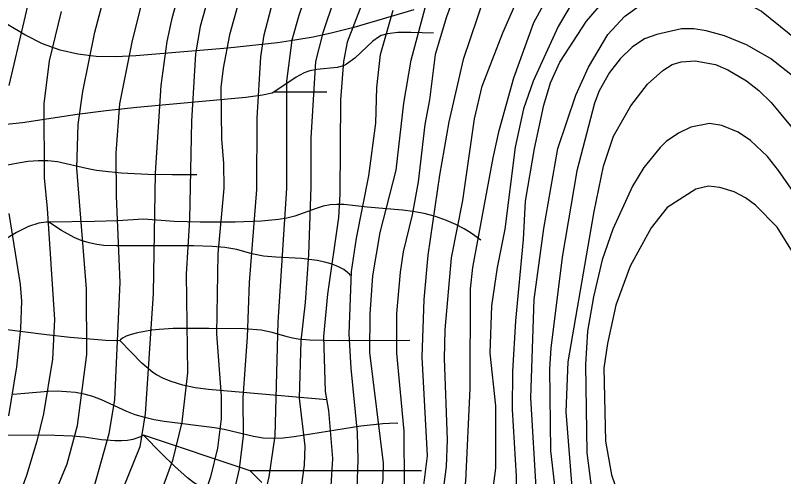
# Model space of a CAD drawing. Extents: x -709584 to -702006, y -1161789 to -1157496.
# Drawn here: x -708376.2 to -708051.5, y -1159834.5 to -1159639.5 of the extents above; entities that cross this region are included whole.
import ezdxf

# ---------------------------------------------------------------- set-up
doc = ezdxf.new("R2010")
doc.units = 0
for name, color, linetype in [('120_vrstevnice hlavní', 7, 'Continuous'), ('122_vrstevnice základní', 7, 'Continuous'), ('411_akumulovaný odtok', 7, 'Continuous')]:
    doc.layers.add(name, color=color, linetype=linetype)

msp = doc.modelspace()

# ---------------------------------------------------------------- linework, layer by layer
at = {"layer": '120_vrstevnice hlavní'}
for points in [[(-708236.46, -1159617.94), (-708246.3, -1159646.87), (-708249.34, -1159659.02), (-708251.36, -1159691.42), (-708251.36, -1159711.96), (-708252.23, -1159740.6), (-708253.68, -1159760.85), (-708255.56, -1159777.05), (-708256.28, -1159801.35), (-708253.82, -1159821.6), (-708254.11, -1159829.7), (-708255.85, -1159841.85), (-708263.37, -1159866.15), (-708274.65, -1159891.9), (-708279.14, -1159900.57), (-708298.37, -1159930.08), (-708317.47, -1159955.83), (-708326.14, -1159968.56), (-708333.52, -1159981.29), (-708337.14, -1159989.39), (-708342.78, -1160009.64), (-708349.43, -1160025.84), (-708360.43, -1160046.09), (-708376.34, -1160071.26)], [(-708305.17, -1159622.86), (-708310.23, -1159641.37), (-708312.11, -1159650.63), (-708314.72, -1159669.14), (-708317.03, -1159706.17), (-708317.9, -1159757.09), (-708321.37, -1159808), (-708323.54, -1159821.89), (-708331.06, -1159840.4), (-708354.49, -1159891.32), (-708372, -1159923.72), (-708380.68, -1159942.23), (-708386.17, -1159956.12), (-708390.66, -1159970), (-708400.64, -1160011.66), (-708405.84, -1160025.55), (-708414.09, -1160039.43), (-708421.46, -1160048.69), (-708430.72, -1160057.95), (-708438.68, -1160064.6), (-708451.7, -1160074.15), (-708470.93, -1160090.64)], [(-708183.23, -1159919.09), (-708173.43, -1159906.12), (-708162.84, -1159889.73), (-708160.09, -1159880.61), (-708157.2, -1159867.6), (-708155.9, -1159854.58), (-708155.9, -1159841.56), (-708158.36, -1159801.2), (-708156.91, -1159759.69), (-708152.86, -1159729.61), (-708146.93, -1159695.76), (-708139.26, -1159673.19), (-708133.97, -1159661.41), (-708125.81, -1159647.59), (-708118.72, -1159640.07), (-708107.59, -1159631.82), (-708100.35, -1159628.64), (-708087.77, -1159626.91), (-708083.43, -1159627.34), (-708075.91, -1159629.66), (-708060.87, -1159637.76), (-708033.09, -1159660.18)], [(-708178.03, -1159631.82), (-708187, -1159658.15), (-708192.93, -1159684.48), (-708196.98, -1159707.04), (-708201.9, -1159740.89), (-708203.49, -1159759.69), (-708204.35, -1159783.99), (-708202.18, -1159825.65), (-708204.06, -1159841.56), (-708207.39, -1159853.71), (-708214.33, -1159872.8), (-708235.16, -1159914.17), (-708252.09, -1159951.78), (-708262.21, -1159970.58), (-708281.88, -1159998.93), (-708292.44, -1160017.74), (-708313.42, -1160064.02), (-708336.41, -1160105.97)]]:
    msp.add_lwpolyline(points, dxfattribs=at)
at = {"layer": '122_vrstevnice základní'}
for points in [[(-708524.02, -1160101.49), (-708491.33, -1160075.45), (-708469.92, -1160060.7), (-708465.29, -1160058.24), (-708455.02, -1160050.72), (-708440.56, -1160037.12), (-708432.02, -1160025.55), (-708421.9, -1160007.03), (-708410.76, -1159979.26), (-708404.98, -1159960.75), (-708398.47, -1159942.52), (-708385.45, -1159900.86), (-708373.73, -1159870.78), (-708363.9, -1159852.26), (-708354.35, -1159829.12), (-708349.87, -1159812.92), (-708345.96, -1159782.83), (-708346.1, -1159755.06), (-708350.16, -1159704.15), (-708349.58, -1159685.63), (-708347.7, -1159671.75), (-708342.63, -1159646.58), (-708332.22, -1159607.24)], [(-708437.52, -1160106.26), (-708407.72, -1160077.33), (-708399.05, -1160067.64), (-708389.07, -1160053.03), (-708375.32, -1160027.57), (-708371.13, -1160018.31), (-708364.76, -1159999.8), (-708358.26, -1159972.03), (-708355.51, -1159964.8), (-708350.59, -1159954.53), (-708323.11, -1159912.15), (-708298.81, -1159877.43), (-708289.69, -1159861.23), (-708285.64, -1159849.66), (-708281.45, -1159831.15), (-708279.71, -1159817.26), (-708279.86, -1159801.06), (-708278.12, -1159775.6), (-708277.25, -1159752.46), (-708274.07, -1159713.11), (-708273.93, -1159683.03), (-708272.48, -1159656.99), (-708271.04, -1159647.74), (-708260.77, -1159608.39)], [(-708275.52, -1159611.29), (-708285.64, -1159647.74), (-708288.39, -1159661.91), (-708289.4, -1159670.01), (-708289.12, -1159691.71), (-708288.25, -1159702.12), (-708288.1, -1159712.54), (-708290.56, -1159740.31), (-708291.14, -1159774.16), (-708289.26, -1159800.48), (-708289.26, -1159810.03), (-708290.71, -1159822.47), (-708293.74, -1159834.62), (-708296.64, -1159843.29), (-708301.12, -1159853.71), (-708305.46, -1159861.81), (-708318.04, -1159880.9), (-708336.85, -1159907.37), (-708348.71, -1159926.61), (-708354.21, -1159936.74), (-708361.29, -1159952.94), (-708367.22, -1159969.14), (-708377.35, -1160003.56)], [(-708317.9, -1159614.47), (-708327.01, -1159650.92), (-708332.22, -1159676.95), (-708333.67, -1159697.78), (-708333.52, -1159716.01), (-708332.08, -1159752.46), (-708334.24, -1159801.93), (-708336.7, -1159816.39), (-708343.21, -1159839.53), (-708347.41, -1159851.11), (-708358.98, -1159872.8), (-708363.9, -1159883.22), (-708370.55, -1159893.63), (-708374.46, -1159901.44), (-708379.81, -1159914.46), (-708393.84, -1159953.51), (-708401.65, -1159982.15), (-708412.79, -1160016), (-708421.03, -1160031.62), (-708429.42, -1160042.61), (-708438.97, -1160052.16), (-708513.03, -1160106.55)], [(-708221.13, -1159612.44), (-708235.89, -1159650.92), (-708237.48, -1159659.02), (-708238.78, -1159675.22), (-708239.07, -1159715.14), (-708239.65, -1159724.98), (-708244.28, -1159757.38), (-708246.01, -1159775.31), (-708245.29, -1159798.46), (-708243.84, -1159806.56), (-708242.11, -1159826.81), (-708242.83, -1159838.38), (-708245, -1159848.79), (-708250.64, -1159864.12), (-708257.87, -1159878.3), (-708279.86, -1159917.5), (-708285.07, -1159928.06), (-708299.67, -1159952.65), (-708314.43, -1159972.17), (-708321.52, -1159984.32), (-708343.21, -1160031.33), (-708358.98, -1160062), (-708372.86, -1160084.42)], [(-708290.27, -1159616.49), (-708298.08, -1159644.27), (-708300.11, -1159655.84), (-708301.7, -1159684.19), (-708302.57, -1159725.84), (-708304.01, -1159748.99), (-708303.44, -1159790.65), (-708305.89, -1159811.47), (-708309.8, -1159827.67), (-708313.99, -1159839.25), (-708318.04, -1159848.5), (-708333.52, -1159878.59), (-708351.31, -1159908.68), (-708361.87, -1159924.88), (-708373.3, -1159945.7), (-708379.08, -1159962.19)], [(-708322.09, -1160105.97), (-708283.19, -1160024.39), (-708273.06, -1160005.3), (-708264.96, -1159991.41), (-708253.24, -1159973.48), (-708243.99, -1159956.99), (-708227.35, -1159915.04), (-708205.08, -1159871.65), (-708199.44, -1159856.31), (-708195.1, -1159838.96), (-708193.94, -1159830.28), (-708193.51, -1159819), (-708194.81, -1159784.57), (-708194.52, -1159772.42), (-708191.91, -1159742.04), (-708187.14, -1159717.74), (-708182.08, -1159683.32), (-708178.9, -1159669.43), (-708170.22, -1159646.87), (-708156.48, -1159615.62)], [(-708368.38, -1159624.01), (-708378.94, -1159669.14)], [(-708252.23, -1159627.49), (-708256.43, -1159639.64), (-708259.32, -1159650.05), (-708261.63, -1159667.41), (-708261.63, -1159712.54), (-708265.25, -1159769.24), (-708266.55, -1159817.26), (-708269.01, -1159834.62), (-708271.76, -1159846.19), (-708275.08, -1159856.31), (-708279.28, -1159865.86), (-708307.34, -1159915.91), (-708316.74, -1159930.95), (-708335.84, -1159959.01), (-708345.24, -1159975.5), (-708351.6, -1159991.12), (-708362.31, -1160024.1), (-708366.93, -1160035.09), (-708383.71, -1160062.58), (-708392.68, -1160074.58), (-708419.15, -1160105.97)], [(-708228.22, -1159993.73), (-708221.86, -1159982.15), (-708215.64, -1159967.69), (-708205.22, -1159938.47), (-708200.45, -1159928.06), (-708190.03, -1159909.83), (-708170.94, -1159878.59), (-708168.92, -1159873.38), (-708165.88, -1159860.36), (-708164.58, -1159847.34), (-708164.43, -1159834.33), (-708166.02, -1159806.14), (-708165.88, -1159790.07), (-708164.72, -1159768.66), (-708161.39, -1159734.23), (-708160.53, -1159718.03), (-708156.77, -1159695.76), (-708152.86, -1159677.53), (-708149.97, -1159667.99), (-708146.06, -1159659.31), (-708134.78, -1159641.95), (-708121.33, -1159626.18)], [(-708189.6, -1159628.21), (-708193.94, -1159640.21), (-708198.71, -1159656.12), (-708201.17, -1159675.22), (-708203.2, -1159685.63)], [(-708346.68, -1160083.12), (-708336.41, -1160066.63), (-708328.46, -1160052.45), (-708313.71, -1160022.08), (-708294.32, -1159984.9), (-708287.96, -1159974.2), (-708267.71, -1159943.68), (-708258.89, -1159928.35), (-708230.54, -1159872.51), (-708225.62, -1159860.36), (-708223.01, -1159850.24), (-708220.7, -1159835.77), (-708220.55, -1159828.83), (-708226.34, -1159781.97), (-708226.2, -1159765.77), (-708225.04, -1159749.57), (-708222, -1159731.34), (-708215.2, -1159705.02), (-708212.02, -1159676.67), (-708208.84, -1159658.44), (-708200.88, -1159628.35)], [(-708219.25, -1159919.67), (-708213.61, -1159906.65), (-708204.06, -1159888.42), (-708195.96, -1159875.41), (-708192.78, -1159867.6), (-708187.86, -1159849.37), (-708185.84, -1159836.35), (-708183.96, -1159797.3), (-708183.81, -1159755.06), (-708182.8, -1159746.09), (-708174.27, -1159699.81), (-708171.66, -1159688.24), (-708165.59, -1159665.96), (-708157.06, -1159642.53), (-708151.41, -1159632.11)], [(-708356.81, -1159637.9), (-708361.87, -1159658.73), (-708364.19, -1159676.95), (-708364.04, -1159708.2), (-708362.74, -1159721.22), (-708359.7, -1159768.08), (-708360.43, -1159784.86), (-708364.33, -1159808), (-708367.08, -1159819.57), (-708371.42, -1159834.04), (-708381.98, -1159862.68), (-708397.31, -1159893.92), (-708402.52, -1159906.94), (-708405.99, -1159917.35), (-708415.97, -1159956.41), (-708424.36, -1159985.05), (-708429.57, -1159998.06), (-708436.65, -1160011.08), (-708449.53, -1160029.31), (-708463.7, -1160043.05), (-708484.39, -1160059.11), (-708495.96, -1160066.77), (-708512.16, -1160078.78)], [(-708141.72, -1159635.59), (-708146.79, -1159644.27), (-708157.34, -1159667.41), (-708161.39, -1159678.98), (-708165.01, -1159695.18), (-708169.35, -1159729.89), (-708172.53, -1159746.09), (-708174.99, -1159762.29), (-708175.71, -1159782.26), (-708173.26, -1159804.53), (-708173.26, -1159830.86), (-708175.14, -1159845.03), (-708177.88, -1159857.18), (-708185.84, -1159879.46), (-708196.11, -1159897.68), (-708210.72, -1159928.06), (-708226.05, -1159967.4), (-708230.82, -1159976.66), (-708253.1, -1160013.69), (-708268.29, -1160041.46), (-708273.2, -1160053.03), (-708282.17, -1160078.49), (-708286.8, -1160094.11)], [(-708231.69, -1159839.53), (-708231.26, -1159827.38), (-708231.55, -1159815.81), (-708234.3, -1159788.62), (-708235.16, -1159774.16), (-708234.15, -1159747.83), (-708231.98, -1159733.66), (-708226.77, -1159707.33), (-708223.88, -1159685.05), (-708223.45, -1159670.01), (-708221.86, -1159656.12), (-708216.5, -1159637.32)], [(-708045.82, -1159666.68), (-708057.11, -1159657.72), (-708067.23, -1159651.93), (-708076.49, -1159648.17), (-708084.3, -1159646), (-708089.51, -1159645.28), (-708094.71, -1159645.28), (-708105.13, -1159647.59), (-708110.33, -1159649.47), (-708115.54, -1159652.94), (-708120.6, -1159657.86), (-708125.09, -1159663.65), (-708129.43, -1159671.46), (-708131.45, -1159676.67), (-708138.83, -1159705.3), (-708145.05, -1159741.76), (-708149.82, -1159780.23), (-708150.4, -1159788.91), (-708149.97, -1159823.62), (-708145.48, -1159862.68)], [(-708123.35, -1159690.55), (-708116.12, -1159677.82), (-708109.03, -1159668.56), (-708102.52, -1159662.78), (-708098.62, -1159660.32), (-708094.86, -1159659.16), (-708088.93, -1159658.73), (-708080.25, -1159660.32), (-708075.04, -1159662.49), (-708067.23, -1159667.26), (-708062.02, -1159671.31), (-708056.82, -1159676.38), (-708044.52, -1159691.13)], [(-708203.2, -1159685.63), (-708205.95, -1159709.93), (-708208.55, -1159723.82), (-708212.31, -1159739.44), (-708213.61, -1159748.12), (-708215.06, -1159765.48), (-708215.06, -1159782.26), (-708212.02, -1159815.23), (-708211.88, -1159838.38), (-708214.05, -1159852.84), (-708218.24, -1159865.57), (-708221.13, -1159872.51), (-708232.12, -1159895.08), (-708241.53, -1159915.04), (-708254.26, -1159939.34), (-708264.96, -1159958.14), (-708283.33, -1159986.78), (-708295.19, -1160009.06), (-708316.89, -1160046.38), (-708329.91, -1160071.54), (-708345.96, -1160099.32)], [(-708045.25, -1159717.17), (-708053.63, -1159705.16), (-708058.26, -1159699.23), (-708065.5, -1159692.43), (-708070.7, -1159688.96), (-708077.65, -1159686.07), (-708082.85, -1159685.2), (-708090.66, -1159686.79), (-708095.87, -1159689.39), (-708101.08, -1159692.86), (-708103.68, -1159695.32), (-708110.62, -1159703.86), (-708115.4, -1159711.67), (-708123.64, -1159729.89), (-708128.13, -1159742.91), (-708131.89, -1159758.53), (-708134.35, -1159773), (-708135.21, -1159787.17), (-708134.64, -1159824.49), (-708133.04, -1159837.51)], [(-708218.38, -1160080.8), (-708220.12, -1160072.41), (-708219.54, -1160066.05), (-708215.93, -1160053.32), (-708205.37, -1160024.68), (-708181.21, -1159970.58), (-708168.63, -1159946.57), (-708146.21, -1159914.75), (-708141.29, -1159906.07), (-708136.95, -1159894.5), (-708135.21, -1159885.82), (-708135.07, -1159870.78), (-708136.23, -1159861.23), (-708140.85, -1159838.96), (-708143.46, -1159807.13), (-708142.59, -1159786.02), (-708131.6, -1159722.37), (-708127.69, -1159703.28), (-708123.35, -1159690.55)], [(-708047.12, -1159740.6), (-708054.21, -1159729.03), (-708063.33, -1159719.77), (-708067.67, -1159716.59), (-708072.44, -1159714.13), (-708078.51, -1159712.25), (-708083.29, -1159711.67), (-708088.64, -1159712.97), (-708100.79, -1159720.78), (-708107.44, -1159729.31), (-708116.41, -1159745.52), (-708122.43, -1159762.02), (-708125.96, -1159778.21), (-708127.55, -1159788.62), (-708126.82, -1159819.57), (-708124.22, -1159833.75), (-708121.47, -1159841.85)], [(-708378.94, -1159723.24), (-708374.17, -1159753.33), (-708373.59, -1159760.27), (-708374.02, -1159771.84), (-708375.76, -1159788.04), (-708379.08, -1159808.87)]]:
    msp.add_lwpolyline(points, dxfattribs=at)
at = {"layer": '411_akumulovaný odtok'}
for p, q in [((-708244.49, -1159672), (-708266.99, -1159672)), ((-708276.99, -1159832), (-708321.99, -1159817)), ((-708204.49, -1159832), (-708276.99, -1159832)), ((-708271.99, -1159837), (-708276.99, -1159832))]:
    msp.add_line(p, q, dxfattribs=at)
for points in [[(-708266.99, -1159672), (-708267.71, -1159672.47), (-708271.74, -1159673.3), (-708278.78, -1159674.21), (-708324.86, -1159678.49), (-708337.8, -1159679.87), (-708350.07, -1159681.46), (-708373.09, -1159685), (-708382.81, -1159685.95), (-708392.58, -1159686.42), (-708402.36, -1159686.44), (-708412.1, -1159686.01), (-708421.77, -1159685.07), (-708431.32, -1159683.52), (-708440.44, -1159681.36), (-708475.28, -1159671.22), (-708483.55, -1159668.59), (-708491.63, -1159665.62), (-708499.42, -1159662.11), (-708507.4, -1159657.53), (-708514.94, -1159652.23), (-708522.08, -1159646.33), (-708528.78, -1159639.92), (-708549.27, -1159617.28)], [(-708207.75, -1159637.25), (-708233.17, -1159644.62), (-708242.14, -1159646.94), (-708250.27, -1159648.7), (-708258.1, -1159650.08), (-708265.44, -1159651.11), (-708286.41, -1159653.34), (-708325.29, -1159656.64), (-708333.67, -1159657.11), (-708341.96, -1159656.96), (-708349.71, -1159655.99), (-708357.31, -1159654.19), (-708364.68, -1159651.55), (-708372.22, -1159647.81), (-708379.5, -1159643.33), (-708386.61, -1159638.32)], [(-708199.49, -1159647), (-708209.03, -1159646.79), (-708214.55, -1159646.82), (-708218.87, -1159647.29), (-708221.53, -1159648.1), (-708222.77, -1159648.76), (-708225.1, -1159650.46), (-708232.75, -1159657.58), (-708236.22, -1159660.18), (-708237.47, -1159660.82), (-708240.15, -1159661.59), (-708248.83, -1159662.46), (-708251.67, -1159662.98), (-708253.04, -1159663.43), (-708254.38, -1159663.99), (-708257.44, -1159665.65), (-708266.99, -1159672)], [(-708299.49, -1159707), (-708309.87, -1159707), (-708320.16, -1159706.75), (-708331.42, -1159706.17), (-708336.85, -1159705.7), (-708341.84, -1159705.09), (-708346.16, -1159704.31), (-708358.37, -1159701.47), (-708362.44, -1159700.97), (-708366.58, -1159700.96), (-708370.77, -1159701.34), (-708375, -1159701.99), (-708387.9, -1159704.45)], [(-708179.49, -1159734.5), (-708183.62, -1159731.53), (-708186.55, -1159729.77), (-708190.05, -1159727.92), (-708193.99, -1159726.17), (-708198.63, -1159724.58), (-708203.42, -1159723.34), (-708208.14, -1159722.45), (-708212.53, -1159721.86), (-708227.55, -1159720.65), (-708237.35, -1159719.46), (-708240.28, -1159719.42), (-708243.21, -1159719.66), (-708246.09, -1159720.21), (-708249.08, -1159721.11), (-708258.1, -1159724.37), (-708261.47, -1159725.21), (-708264.96, -1159725.82), (-708272.15, -1159726.57), (-708283.23, -1159727.01), (-708298.11, -1159727), (-708309.02, -1159726.65), (-708322.07, -1159725.65), (-708332.96, -1159726.33), (-708342.73, -1159726.73), (-708361.99, -1159727)], [(-708361.99, -1159727), (-708363.21, -1159726.93), (-708366.22, -1159727.42), (-708370.59, -1159728.84), (-708375.73, -1159731.3), (-708386.56, -1159737.81), (-708390.43, -1159739.64), (-708392.44, -1159740.26), (-708394.61, -1159740.64), (-708399.11, -1159740.81), (-708406.07, -1159740.27), (-708420.19, -1159738.54), (-708424.88, -1159738.11), (-708429.55, -1159737.98), (-708434.16, -1159738.39), (-708438.72, -1159739.34), (-708445.5, -1159741.31), (-708476.99, -1159752)], [(-708234.49, -1159749.5), (-708234.79, -1159749.04), (-708235.8, -1159748.15), (-708237.43, -1159747.01), (-708239.63, -1159745.81), (-708242.34, -1159744.71), (-708245.42, -1159743.81), (-708248.7, -1159743.1), (-708255.24, -1159742.26), (-708266.12, -1159741.76), (-708271.3, -1159741.28), (-708276.3, -1159740.36), (-708282.61, -1159738.52), (-708287.66, -1159737.63), (-708292.9, -1159737.21), (-708300.93, -1159736.98), (-708333.43, -1159736.97), (-708338.81, -1159736.74), (-708341.8, -1159736.35), (-708345.02, -1159735.66), (-708348.3, -1159734.64), (-708351.33, -1159733.38), (-708356.72, -1159730.52), (-708361.99, -1159727)], [(-708331.99, -1159777), (-708333.54, -1159777.16), (-708337.89, -1159776.99), (-708353.08, -1159775.72), (-708363.01, -1159774.6), (-708390.94, -1159771)], [(-708209.49, -1159777), (-708239.53, -1159777.12), (-708251.91, -1159776.81), (-708256.72, -1159776.36), (-708259.06, -1159775.98), (-708261.35, -1159775.46), (-708267.61, -1159773.51), (-708272.25, -1159772.63), (-708279.52, -1159772.08), (-708294.45, -1159771.89), (-708309.49, -1159771.95), (-708315.36, -1159772.28), (-708318.53, -1159772.62), (-708324.6, -1159773.66), (-708327.21, -1159774.37), (-708329.35, -1159775.17), (-708330.83, -1159775.96), (-708331.73, -1159776.61), (-708331.99, -1159777)], [(-708244.49, -1159802), (-708294.6, -1159797.72), (-708300.13, -1159797.01), (-708305.34, -1159795.85), (-708310.32, -1159794.27), (-708313.53, -1159792.99), (-708316.59, -1159791.42), (-708318.03, -1159790.48), (-708322.69, -1159786.51), (-708331.99, -1159777)], [(-708214.49, -1159812), (-708215.27, -1159811.9), (-708220.85, -1159812.19), (-708230.21, -1159813.19), (-708258.4, -1159817.71), (-708263.01, -1159818.22), (-708267.25, -1159818.39), (-708271.45, -1159818.18), (-708275.55, -1159817.54), (-708287.88, -1159814.63), (-708292.05, -1159813.86), (-708313.28, -1159811.15), (-708317.45, -1159810.44), (-708321.53, -1159809.53), (-708325.49, -1159808.34), (-708329.13, -1159806.91), (-708339.76, -1159802.02), (-708343.38, -1159800.67), (-708347.05, -1159799.68), (-708350.81, -1159799.01), (-708354.63, -1159798.6), (-708358.49, -1159798.43), (-708362.36, -1159798.47), (-708377.1, -1159799.81)], [(-708321.99, -1159817), (-708323.25, -1159817.72), (-708326.59, -1159818.76), (-708328.84, -1159819.17), (-708331.38, -1159819.37), (-708334.1, -1159819.37), (-708339.71, -1159818.9), (-708347.11, -1159817.81), (-708352.03, -1159817.35), (-708359.49, -1159817.1), (-708381.98, -1159817), (-708386.96, -1159816.8), (-708391.9, -1159816.34), (-708399.15, -1159815), (-708406.35, -1159813.21), (-708446.99, -1159802)], [(-708199.49, -1159899.5), (-708209.37, -1159889.4), (-708214.91, -1159884.18), (-708220.28, -1159879.73), (-708222.7, -1159878.1), (-708225.3, -1159876.62), (-708230.73, -1159874.05), (-708250.49, -1159866.14), (-708255.99, -1159863.65), (-708258.65, -1159862.27), (-708263.49, -1159859.18), (-708267.85, -1159855.75), (-708276.3, -1159848.67), (-708280.68, -1159845.58), (-708282.99, -1159844.32), (-708285.54, -1159843.24), (-708293.48, -1159840.7), (-708296.05, -1159839.69), (-708298.48, -1159838.44), (-708300.84, -1159836.93), (-708303.41, -1159834.98), (-708308.98, -1159830.06), (-708314.44, -1159824.76), (-708321.99, -1159817)]]:
    msp.add_lwpolyline(points, dxfattribs=at)

doc.saveas('drawing.dxf')
